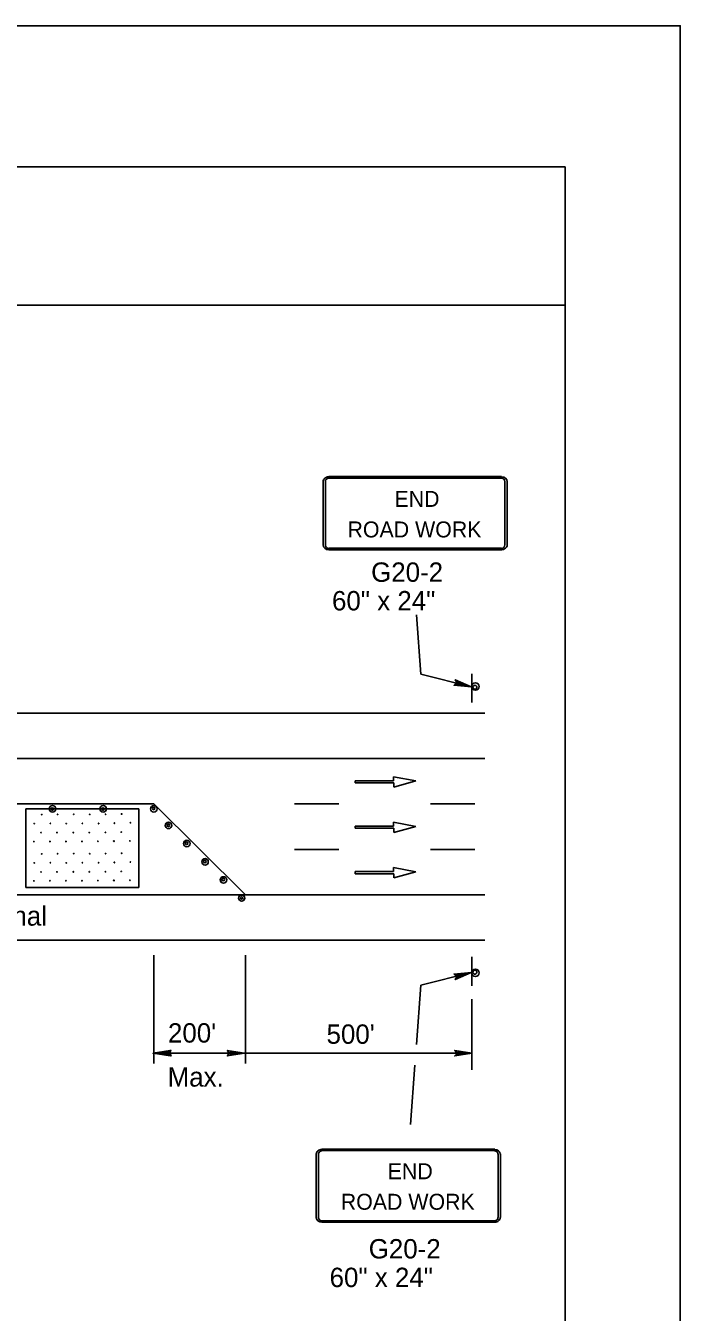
# Model space of a CAD drawing. Extents: x -14145 to -13662, y 30244 to 30661.
# Drawn here: x -13832.27 to -13825.17, y 30301.36 to 30315.31 of the extents above; entities that cross this region are included whole.
import ezdxf

# ---------------------------------------------------------------- set-up
doc = ezdxf.new("R2010")
doc.units = 0
for name, color, linetype in [('1', 7, 'Continuous'), ('10', 7, 'Continuous'), ('2', 7, 'Continuous'), ('61', 7, 'Continuous')]:
    doc.layers.add(name, color=color, linetype=linetype)

msp = doc.modelspace()

# ---------------------------------------------------------------- linework, layer by layer
at = {"layer": '1'}
for p, q in [((-13827.11, 30310.419), (-13828.983, 30310.419)), ((-13827.11, 30310.419), (-13828.983, 30310.419)), ((-13827.11, 30310.403), (-13828.983, 30310.403)), ((-13827.11, 30310.403), (-13828.983, 30310.403)), ((-13829.044, 30310.367), (-13829.044, 30309.679)), ((-13829.019, 30310.367), (-13829.019, 30309.679)), ((-13827.074, 30309.679), (-13827.074, 30310.367)), ((-13827.049, 30309.679), (-13827.049, 30310.367)), ((-13828.983, 30309.643), (-13827.11, 30309.643)), ((-13828.983, 30309.627), (-13827.11, 30309.627)), ((-13828.034, 30308.921), (-13827.987, 30308.278)), ((-13827.986, 30308.279), (-13827.439, 30308.139)), ((-13827.433, 30307.971), (-13827.433, 30308.283)), ((-13827.433, 30307.971), (-13827.433, 30308.283)), ((-13857.094, 30307.855), (-13827.294, 30307.855)), ((-13857.094, 30307.363), (-13827.294, 30307.363)), ((-13828.283, 30307.121), (-13828.697, 30307.121)), ((-13828.697, 30307.121), (-13828.697, 30307.099)), ((-13828.697, 30307.099), (-13828.28, 30307.099)), ((-13828.039, 30307.12), (-13828.283, 30307.166)), ((-13828.283, 30307.166), (-13828.283, 30307.121)), ((-13828.28, 30307.054), (-13828.039, 30307.12)), ((-13828.28, 30307.099), (-13828.28, 30307.054)), ((-13834.723, 30306.872), (-13830.88, 30306.872)), ((-13831.044, 30306.818), (-13832.268, 30306.818)), ((-13832.268, 30306.392), (-13832.268, 30306.818)), ((-13831.044, 30306.392), (-13831.044, 30306.818)), ((-13830.88, 30306.872), (-13829.888, 30305.887)), ((-13828.876, 30306.871), (-13829.356, 30306.871)), ((-13827.4, 30306.871), (-13827.88, 30306.871)), ((-13828.283, 30306.629), (-13828.697, 30306.629)), ((-13828.697, 30306.629), (-13828.697, 30306.607)), ((-13828.039, 30306.628), (-13828.283, 30306.674)), ((-13828.283, 30306.674), (-13828.283, 30306.629)), ((-13828.28, 30306.562), (-13828.039, 30306.628)), ((-13828.697, 30306.607), (-13828.28, 30306.607)), ((-13828.28, 30306.607), (-13828.28, 30306.562)), ((-13832.268, 30305.966), (-13832.268, 30306.392)), ((-13831.044, 30305.966), (-13831.044, 30306.392)), ((-13828.876, 30306.379), (-13829.356, 30306.379)), ((-13827.4, 30306.379), (-13827.88, 30306.379)), ((-13828.283, 30306.137), (-13828.697, 30306.137)), ((-13828.697, 30306.137), (-13828.697, 30306.115)), ((-13828.697, 30306.115), (-13828.28, 30306.115)), ((-13828.039, 30306.136), (-13828.283, 30306.182)), ((-13828.283, 30306.182), (-13828.283, 30306.137)), ((-13828.28, 30306.07), (-13828.039, 30306.136)), ((-13828.28, 30306.115), (-13828.28, 30306.07)), ((-13831.044, 30305.966), (-13832.268, 30305.966)), ((-13836.916, 30305.887), (-13827.294, 30305.887)), ((-13857.094, 30305.395), (-13827.294, 30305.395)), ((-13830.879, 30304.059), (-13830.879, 30305.233)), ((-13829.888, 30304.059), (-13829.888, 30305.233)), ((-13827.433, 30305.213), (-13827.433, 30304.901)), ((-13827.433, 30305.213), (-13827.433, 30304.901)), ((-13827.986, 30304.905), (-13827.439, 30305.045)), ((-13828.034, 30304.263), (-13827.987, 30304.906)), ((-13827.433, 30304.755), (-13827.433, 30303.988)), ((-13830.889, 30304.169), (-13829.898, 30304.169)), ((-13827.433, 30304.169), (-13829.898, 30304.169)), ((-13828.098, 30303.396), (-13828.05, 30304.038)), ((-13827.185, 30303.129), (-13829.058, 30303.129)), ((-13827.185, 30303.129), (-13829.058, 30303.129)), ((-13829.119, 30303.077), (-13829.119, 30302.389)), ((-13829.094, 30303.077), (-13829.094, 30302.389)), ((-13827.185, 30303.113), (-13829.058, 30303.113)), ((-13827.185, 30303.113), (-13829.058, 30303.113)), ((-13827.149, 30302.389), (-13827.149, 30303.077)), ((-13827.124, 30302.389), (-13827.124, 30303.077)), ((-13829.058, 30302.353), (-13827.185, 30302.353)), ((-13829.058, 30302.337), (-13827.185, 30302.337))]:
    msp.add_line(p, q, dxfattribs=at)
for points in [[(-13827.619, 30308.163), (-13827.607, 30308.175), (-13827.439, 30308.139), (-13827.619, 30308.163), (-13827.625, 30308.157), (-13827.439, 30308.139), (-13827.601, 30308.193), (-13827.607, 30308.205), (-13827.439, 30308.139), (-13827.613, 30308.217), (-13827.607, 30308.205)], [(-13827.619, 30305.021), (-13827.607, 30305.009), (-13827.439, 30305.045), (-13827.619, 30305.021), (-13827.625, 30305.027), (-13827.439, 30305.045), (-13827.601, 30304.991), (-13827.607, 30304.979), (-13827.439, 30305.045), (-13827.613, 30304.967), (-13827.607, 30304.979)], [(-13830.709, 30304.151), (-13830.721, 30304.163), (-13830.889, 30304.169), (-13830.709, 30304.151), (-13830.703, 30304.139), (-13830.889, 30304.169), (-13830.721, 30304.181), (-13830.715, 30304.193), (-13830.889, 30304.169), (-13830.703, 30304.199), (-13830.715, 30304.193)], [(-13830.699, 30304.151), (-13830.705, 30304.163), (-13830.879, 30304.169), (-13830.699, 30304.151), (-13830.693, 30304.139), (-13830.879, 30304.169), (-13830.705, 30304.181), (-13830.699, 30304.193), (-13830.879, 30304.169), (-13830.693, 30304.199), (-13830.699, 30304.193)], [(-13830.078, 30304.193), (-13830.072, 30304.175), (-13829.898, 30304.169), (-13830.078, 30304.193), (-13830.084, 30304.199), (-13829.898, 30304.169), (-13830.072, 30304.163), (-13830.078, 30304.145), (-13829.898, 30304.169), (-13830.084, 30304.139), (-13830.078, 30304.145)], [(-13827.613, 30304.193), (-13827.601, 30304.175), (-13827.433, 30304.169), (-13827.613, 30304.193), (-13827.619, 30304.199), (-13827.433, 30304.169), (-13827.601, 30304.157), (-13827.613, 30304.145), (-13827.433, 30304.169), (-13827.619, 30304.139), (-13827.613, 30304.145)]]:
    msp.add_lwpolyline(points, dxfattribs=at)
for centre, radius in [((-13827.395, 30308.144), 0.0408), ((-13832.096, 30306.756), 0.00272), ((-13831.978, 30306.819), 0.0354), ((-13831.981, 30306.816), 0.0143), ((-13831.924, 30306.757), 0.00272), ((-13831.749, 30306.759), 0.00272), ((-13831.575, 30306.757), 0.00272), ((-13831.429, 30306.819), 0.0354), ((-13831.432, 30306.816), 0.0143), ((-13831.403, 30306.759), 0.00272), ((-13831.229, 30306.762), 0.00272), ((-13830.88, 30306.819), 0.0354), ((-13830.882, 30306.823), 0.0143), ((-13832.176, 30306.658), 0.00272), ((-13832.001, 30306.66), 0.00272), ((-13831.83, 30306.658), 0.00272), ((-13831.654, 30306.66), 0.00272), ((-13831.48, 30306.659), 0.00272), ((-13831.308, 30306.664), 0.00272), ((-13831.307, 30306.661), 0.00272), ((-13831.134, 30306.667), 0.00272), ((-13830.721, 30306.639), 0.0354), ((-13830.723, 30306.642), 0.0143), ((-13832.102, 30306.56), 0.00272), ((-13831.93, 30306.56), 0.00272), ((-13831.753, 30306.561), 0.00272), ((-13831.581, 30306.561), 0.00272), ((-13831.405, 30306.562), 0.00272), ((-13831.314, 30306.469), 0.00272), ((-13831.234, 30306.566), 0.00272), ((-13831.139, 30306.47), 0.00272), ((-13830.523, 30306.442), 0.0354), ((-13832.181, 30306.463), 0.00272), ((-13832.096, 30306.33), 0.00272), ((-13832.007, 30306.464), 0.00272), ((-13831.924, 30306.331), 0.00272), ((-13831.834, 30306.464), 0.00272), ((-13831.749, 30306.333), 0.00272), ((-13831.659, 30306.465), 0.00272), ((-13831.575, 30306.331), 0.00272), ((-13831.486, 30306.466), 0.00272), ((-13831.403, 30306.333), 0.00272), ((-13831.312, 30306.466), 0.00272), ((-13831.229, 30306.336), 0.00272), ((-13830.525, 30306.445), 0.0143), ((-13832.176, 30306.232), 0.00272), ((-13832.001, 30306.234), 0.00272), ((-13831.83, 30306.232), 0.00272), ((-13831.654, 30306.234), 0.00272), ((-13831.48, 30306.233), 0.00272), ((-13831.308, 30306.238), 0.00272), ((-13831.307, 30306.235), 0.00272), ((-13831.134, 30306.241), 0.00272), ((-13830.325, 30306.244), 0.0354), ((-13830.327, 30306.248), 0.0143), ((-13832.102, 30306.134), 0.00272), ((-13831.93, 30306.134), 0.00272), ((-13831.753, 30306.135), 0.00272), ((-13831.581, 30306.135), 0.00272), ((-13831.405, 30306.136), 0.00272), ((-13831.234, 30306.14), 0.00272), ((-13830.126, 30306.047), 0.0354), ((-13830.128, 30306.051), 0.0143), ((-13832.181, 30306.037), 0.00272), ((-13832.007, 30306.038), 0.00272), ((-13831.834, 30306.038), 0.00272), ((-13831.659, 30306.039), 0.00272), ((-13831.486, 30306.04), 0.00272), ((-13831.314, 30306.043), 0.00272), ((-13831.312, 30306.04), 0.00272), ((-13831.139, 30306.044), 0.00272), ((-13829.928, 30305.85), 0.0331), ((-13829.929, 30305.852), 0.012), ((-13827.395, 30305.04), 0.0408)]:
    msp.add_circle(centre, radius, dxfattribs=at)
for centre, start, end in [((-13827.4, 30308.136), 175.7499, 170.479), ((-13827.4, 30305.048), 189.521, 184.2501)]:
    msp.add_arc(centre, 0.0214, start, end, dxfattribs=at)
for centre, major_axis, ratio, start_param, end_param in [((-13828.984, 30310.365), (0.0609, 0), 0.839899, 1.570796, 3.141593), ((-13828.984, 30310.365), (0, -0.0365), 0.999938, 3.141593, 4.712389), ((-13827.111, 30310.365), (-0.0609, 0), 0.839899, 3.141593, 4.712389), ((-13827.111, 30310.365), (0, 0.0365), 0.999938, 4.712389, 6.283185), ((-13828.984, 30309.678), (0.0609, 0), 0.839899, 3.141593, 4.712389), ((-13828.984, 30309.678), (0, -0.0365), 0.999938, 4.712389, 6.283185), ((-13827.111, 30309.678), (0, 0.0365), 0.999938, 3.141593, 4.712389), ((-13827.111, 30309.678), (-0.0609, 0), 0.839899, 1.570796, 3.141593), ((-13829.058, 30303.075), (0.0609, 0), 0.839899, 1.570796, 3.141593), ((-13827.186, 30303.075), (-0.0609, 0), 0.839899, 3.141593, 4.712389), ((-13829.058, 30303.075), (0, -0.0365), 0.999938, 3.141593, 4.712389), ((-13827.186, 30303.075), (0, 0.0365), 0.999938, 4.712389, 6.283185), ((-13829.058, 30302.388), (0.0609, 0), 0.839899, 3.141593, 4.712389), ((-13829.058, 30302.388), (0, -0.0365), 0.999938, 4.712389, 6.283185), ((-13827.186, 30302.388), (0, 0.0365), 0.999938, 3.141593, 4.712389), ((-13827.186, 30302.388), (-0.0609, 0), 0.839899, 1.570796, 3.141593)]:
    msp.add_ellipse(centre, major_axis=major_axis, ratio=ratio, start_param=start_param, end_param=end_param, dxfattribs=at)
at = {"layer": '10'}
for p, q in [((-13857.874, 30313.777), (-13826.422, 30313.777)), ((-13826.422, 30313.777), (-13826.422, 30291.207)), ((-13857.874, 30312.277), (-13826.422, 30312.277))]:
    msp.add_line(p, q, dxfattribs=at)
at = {"layer": '61'}
msp.add_lwpolyline([(-13858.174, 30315.307), (-13825.174, 30315.307), (-13825.174, 30289.807), (-13858.174, 30289.807)], close=True, dxfattribs=at)

# ---------------------------------------------------------------- texts
at = {"layer": '1'}
for s, p in [('END', (-13828.272, 30310.091)), ('ROAD WORK', (-13828.781, 30309.76)), ('END', (-13828.345, 30302.803)), ('ROAD WORK', (-13828.854, 30302.472))]:
    msp.add_text(s, height=0.173, dxfattribs=at).set_placement(p)
at = {"layer": '2'}
for s, p in [('G20-2', (-13828.525, 30309.279)), ('60" x 24"', (-13828.949, 30308.969)), ('Optional', (-13833.085, 30305.552)), ("200'", (-13830.727, 30304.284)), ("500'", (-13829.008, 30304.271)), ('Max.', (-13830.731, 30303.807)), ('G20-2', (-13828.551, 30301.944)), ('60" x 24"', (-13828.975, 30301.634))]:
    msp.add_text(s, height=0.21, dxfattribs=at).set_placement(p)

doc.saveas('drawing.dxf')
